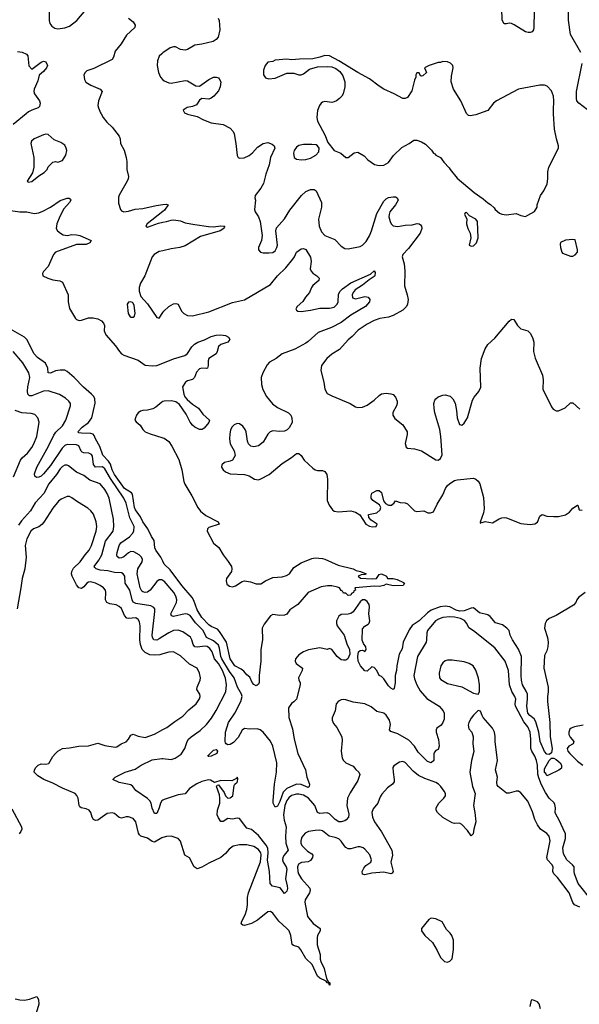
# Model space of a CAD drawing. Header units: inches. Extents: x 1384664 to 1536621, y 460766 to 646467.
# Tile 361 of 488: x 1438788 to 1443525, y 572467 to 580797. Entities that reach past the tile are written whole.
import ezdxf

# ---------------------------------------------------------------- set-up
doc = ezdxf.new("R2010")
doc.units = ezdxf.units.IN
doc.header["$MEASUREMENT"] = 0
for name, color, linetype in [('B4537', 7, 'Continuous'), ('B4538', 7, 'Continuous'), ('B4547', 7, 'Continuous'), ('B4548', 7, 'Continuous')]:
    doc.layers.add(name, color=color, linetype=linetype)

msp = doc.modelspace()

# ---------------------------------------------------------------- linework, layer by layer
at = {"layer": 'B4537', "color": 5}
for points, elevation in [([(1438843.8, 580000), (1438732.3, 579910)], 720), ([(1439476.8, 580000), (1439494.8, 579970), (1439526.8, 579930), (1439570, 579886.8), (1439630.6, 579810), (1439638.8, 579790), (1439642, 579750), (1439672.9, 579692.9), (1439690.4, 579630), (1439696.1, 579596.1), (1439695.8, 579530), (1439708.2, 579470), (1439706, 579450), (1439697.1, 579430), (1439629, 579311), (1439624.8, 579295.2), (1439624.4, 579244.4), (1439642, 579190), (1439650, 579178.8), (1439670.6, 579170.6), (1439710, 579177.6), (1439764.9, 579195.1), (1439830, 579200.2), (1439944.8, 579224.8), (1440000, 579232.9)], 740), ([(1438710, 579181.7), (1438790, 579170.8), (1438850, 579171.8), (1438910, 579157.7), (1438950, 579163.5), (1438983.7, 579176.3), (1439048.2, 579211.8), (1439130, 579268), (1439190, 579286.8), (1439206, 579286), (1439218, 579278), (1439221, 579270), (1439210.4, 579250), (1439163.1, 579196.9), (1439127, 579133), (1439102.2, 579070), (1439096.5, 579030), (1439109.4, 579009.4), (1439132.4, 578990), (1439157.1, 578977.1), (1439190, 578972.3), (1439230, 578979.2), (1439270, 578976.9), (1439297.3, 578970), (1439393, 578930), (1439383, 578910), (1439350, 578895.4), (1439270, 578894.8), (1439090.3, 578829.7), (1439073, 578810), (1439030, 578708.7), (1438990, 578665.2), (1438982.4, 578650), (1438983, 578630), (1439026, 578610), (1439070, 578597), (1439127.2, 578587.2), (1439150, 578576.3), (1439197.6, 578470), (1439197.5, 578410), (1439210, 578354.9), (1439259.8, 578270), (1439270, 578259.8), (1439292.8, 578252.8), (1439310, 578254.1), (1439370, 578273.8), (1439410, 578275.4), (1439450, 578267), (1439479.6, 578250), (1439498.5, 578230), (1439505.2, 578210), (1439504.4, 578164.4), (1439517.6, 578130), (1439598.7, 578038.7), (1439632.4, 577990), (1439650, 577971.4), (1439670, 577959.3), (1439790, 577916.5), (1439850, 577874), (1439910, 577867.4), (1439950, 577870.2), (1440000, 577890.8)], 720), ([(1440000, 579175.4), (1439868.2, 579070), (1439854.8, 579050), (1439870, 579041.6), (1439963.5, 579076.5), (1440000, 579083.3)], 740), ([(1440000, 578842.4), (1439970, 578835.4), (1439927.4, 578810), (1439908.7, 578790), (1439847.7, 578630), (1439811.9, 578568.1), (1439800.5, 578530), (1439799.8, 578499.8), (1439814.9, 578454.9), (1439870, 578392.7), (1439950, 578276), (1439970, 578271), (1440000, 578318.4)], 740), ([(1440000, 576214.9), (1439982.5, 576250), (1439939.8, 576310), (1439931.8, 576330), (1439927.4, 576390), (1439904.7, 576424.7), (1439872.2, 576490), (1439830, 576547.6), (1439811.7, 576591.7), (1439767.3, 576650), (1439760.4, 576670), (1439743.3, 576783.3), (1439735.2, 576795.2), (1439674.1, 576830), (1439590, 576949), (1439570, 576989.9), (1439555.8, 577035.8), (1439541.3, 577061.3), (1439492.5, 577112.5), (1439467.3, 577187.3), (1439429.1, 577250), (1439418.4, 577278.4), (1439409.2, 577289.2), (1439390, 577296.2), (1439310, 577297.7), (1439290, 577301.6), (1439279.5, 577310), (1439317.4, 577350), (1439370, 577390.3), (1439397.7, 577430), (1439426.6, 577553.4), (1439424.2, 577590), (1439414.5, 577610), (1439396.5, 577630), (1439327.1, 577687.1), (1439250.5, 577770), (1439190, 577821.6), (1439170, 577831.3), (1439130, 577833.2), (1439090, 577825), (1439050, 577807.4), (1439030, 577809.7), (1439026.1, 577850), (1439007.6, 577890), (1438940.1, 577940.1), (1438911.3, 577970), (1438850, 578090.6), (1438830, 578111.6), (1438710, 578178)], 720), ([(1440000, 576053.7), (1439990, 576059.4), (1439970, 576058), (1439950, 576044.1), (1439893.4, 575970), (1439870, 575954.1), (1439849.9, 575949.9), (1439830, 575956.2), (1439823.1, 575963.1), (1439808.4, 575990), (1439783.9, 576110), (1439789.5, 576150.5), (1439824.8, 576210), (1439827.7, 576230), (1439819.8, 576250), (1439799.1, 576270), (1439755.6, 576295.6), (1439730, 576297.5), (1439710, 576287.8), (1439670, 576253.5), (1439650, 576243.1), (1439630, 576242), (1439614.5, 576254.5), (1439609.8, 576270), (1439612.4, 576290), (1439628.9, 576350), (1439643.5, 576370), (1439718.1, 576421.9), (1439744.4, 576450), (1439754, 576470), (1439755.9, 576510), (1439721.7, 576581.7), (1439690, 576706.3), (1439671.1, 576750), (1439556.3, 576916.3), (1439510, 576998.4), (1439490, 577014.6), (1439430, 577011.9), (1439412.7, 577032.7), (1439403.9, 577103.9), (1439397.3, 577117.3), (1439372.7, 577130), (1439331.3, 577131.3), (1439318.1, 577138.1), (1439308, 577148), (1439290, 577191.4), (1439270, 577201), (1439190, 577204), (1439170, 577195.6), (1439148, 577172), (1439050, 577026.3), (1438990, 576954.2), (1438970, 576936.5), (1438950, 576927.1), (1438930, 576924.8), (1438916.4, 576936.4), (1438914.9, 576954.9), (1438932.2, 577010), (1439031.7, 577190), (1439076.8, 577283.2), (1439093.9, 577306.1), (1439150, 577359.7), (1439179.1, 577410), (1439218.7, 577530), (1439217.6, 577550), (1439204.5, 577570), (1439175.8, 577595.8), (1439125.3, 577625.3), (1439030, 577657), (1438990, 577655.4), (1438890, 577615.2), (1438870, 577616), (1438857.6, 577630), (1438852.9, 577652.9), (1438855.7, 577690), (1438874.2, 577770), (1438866, 577810), (1438814.7, 577894.7), (1438733.3, 577990)], 740), ([(1440000, 577565.6), (1439990, 577561.3), (1439940.5, 577519.5), (1439914.9, 577505.1), (1439870, 577492.8), (1439830, 577491.8), (1439810, 577486.3), (1439790, 577470.6), (1439776.8, 577450), (1439767.1, 577430), (1439764.2, 577410), (1439773.7, 577393.7), (1439806.9, 577366.9), (1439830.1, 577330.1), (1439850, 577311.1), (1439892.3, 577292.3), (1440000, 577258.4)], 720), ([(1438734.8, 576930), (1438796, 577070), (1438809.9, 577090.1), (1438853.2, 577130), (1438890, 577177.6), (1438908, 577210), (1438932.5, 577270), (1438951.7, 577391.7), (1438941.7, 577430), (1438916.8, 577456.8), (1438885, 577465), (1438807.6, 577470), (1438750.4, 577490.4)], 760), ([(1440000, 575577.4), (1439970, 575557.8), (1439950, 575548.2), (1439924.7, 575550), (1439912, 575570), (1439909.3, 575590), (1439932.9, 575790), (1439931.6, 575811.6), (1439924.1, 575824.1), (1439897.4, 575837.4), (1439770, 575858.1), (1439748.2, 575868.2), (1439739, 575890), (1439720.7, 575970), (1439681, 576030), (1439677.7, 576090), (1439664.2, 576110), (1439650, 576116), (1439590, 576119.7), (1439532.9, 576132.9), (1439470, 576139.2), (1439434.7, 576150), (1439423.2, 576163.2), (1439419.8, 576170), (1439456.7, 576223.3), (1439482.2, 576270), (1439514.7, 576385.3), (1439579.5, 576470), (1439585.7, 576510), (1439581.9, 576570), (1439545.7, 576750), (1439530, 576789.7), (1439510, 576822.6), (1439469.9, 576869.9), (1439382.6, 576902.6), (1439330, 576941.2), (1439269.3, 576969.3), (1439202.1, 577022.1), (1439190, 577027.2), (1439170, 577027.5), (1439150, 577017.7), (1439130, 576998), (1439098.5, 576950), (1439033.9, 576870), (1438991.6, 576788.4), (1438918.4, 576710), (1438878.3, 576641.7), (1438802.6, 576557.4), (1438778.3, 576521.7)], 760), ([(1440000, 575432.5), (1439975, 575425), (1439930, 575419.9), (1439890, 575423.6), (1439850, 575443.2), (1439825.3, 575470), (1439810.4, 575510), (1439805.5, 575550), (1439808.5, 575670), (1439802.3, 575702.3), (1439790, 575724), (1439770, 575737.8), (1439710, 575730.7), (1439694.4, 575734.4), (1439676.6, 575756.6), (1439650, 575814.3), (1439630, 575832.6), (1439605.5, 575845.5), (1439550, 575854.3), (1439525.8, 575865.8), (1439514.3, 575890), (1439518.5, 575950), (1439513.7, 575970), (1439498.4, 575990), (1439469.3, 576010), (1439429.2, 576030), (1439390, 576042.6), (1439370, 576039.7), (1439356.4, 576030), (1439330, 575998.4), (1439310, 575985.6), (1439290, 575989.7), (1439270, 576015.6), (1439233.3, 576090), (1439227.3, 576110), (1439228.4, 576130), (1439243.2, 576156.8), (1439299, 576210), (1439341, 576270), (1439376.8, 576310), (1439397.2, 576350), (1439436.8, 576470), (1439441.4, 576510), (1439435.3, 576550), (1439412.3, 576612.3), (1439390, 576642.4), (1439364.5, 576664.5), (1439277.2, 576717.2), (1439230, 576753), (1439210, 576763), (1439190, 576763.5), (1439140.6, 576739.4), (1439117.6, 576722.4), (1439070, 576663.7), (1438993.4, 576546.6), (1438974.5, 576525.5), (1438950, 576507.6), (1438904.9, 576490), (1438881.8, 576470), (1438850, 576404.2), (1438835.3, 576350), (1438841.6, 576250), (1438832.5, 576150), (1438808.1, 576068.1), (1438799.1, 575990), (1438768.2, 575811.8)], 780), ([(1440000, 573878.8), (1439990, 573876.4), (1439930, 573840.3), (1439910, 573843.9), (1439870, 573873.3), (1439812.3, 573890), (1439801, 573901), (1439793.9, 573913.9), (1439770, 574011.8), (1439750, 574038), (1439710, 574053.3), (1439690, 574052.9), (1439650, 574042.9), (1439630, 574047.9), (1439590, 574080.3), (1439570, 574087), (1439530, 574081.8), (1439450, 574026), (1439430, 574023.1), (1439412.3, 574030), (1439401.7, 574050), (1439390.8, 574090.8), (1439375.6, 574110), (1439350, 574122), (1439308.4, 574128.4), (1439297.6, 574137.6), (1439291.8, 574150), (1439282.7, 574210), (1439273.1, 574233.1), (1439258, 574250), (1439150, 574296), (1439070, 574339.3), (1438992, 574370), (1438941, 574401), (1438911.6, 574430), (1438914, 574450), (1438925.3, 574470), (1438944.4, 574490), (1438970, 574501.2), (1439010, 574498.7), (1439034.9, 574505.1), (1439070, 574564), (1439090, 574588), (1439112.3, 574610), (1439150, 574632), (1439210, 574635.8), (1439290, 574651), (1439370, 574653.6), (1439450, 574677.4), (1439510, 574657), (1439597.2, 574642.8), (1439610, 574644.9), (1439647, 574670), (1439690, 574688.5), (1439710.6, 574709.4), (1439730, 574743), (1439748.2, 574751.8), (1439790, 574736.5), (1439850, 574725.5), (1439930, 574751.7), (1440000, 574791.3)], 780), ([(1440000, 574194.4), (1439991.8, 574190), (1439979.3, 574170), (1439970.1, 574130), (1439950, 574082.4), (1439930, 574082.4), (1439910, 574127), (1439900.2, 574170), (1439888.6, 574190), (1439870, 574207.6), (1439770, 574276.2), (1439745.6, 574310), (1439730, 574323), (1439630, 574342.7), (1439576, 574370), (1439595.1, 574390), (1439680.5, 574430), (1439764.5, 574455.5), (1439817.5, 574490), (1439910, 574534.2), (1439990, 574547.5), (1440000, 574546.5)], 760), ([(1438720.5, 574120.5), (1438802.4, 573970), (1438805.5, 573950), (1438799.1, 573930), (1438784.9, 573910)], 780), ([(1438750, 572512.7), (1438790, 572504.4), (1438830, 572503.7), (1438870, 572510.2), (1438932.3, 572532.3), (1438948.3, 572508.3), (1438950.3, 572469.7), (1438903.8, 572316.2)], 780)]:
    msp.add_lwpolyline(points, dxfattribs=dict(at, elevation=elevation))
at = {"layer": 'B4537', "color": 5, "elevation": 740}
for points in [[(1439010, 579829.3), (1438990, 579823.7), (1438911.3, 579790), (1438887.3, 579770), (1438882, 579750), (1438907, 579630), (1438906.7, 579550), (1438897.6, 579502.4), (1438852, 579430), (1438861, 579421), (1438890, 579427.3), (1438950, 579476), (1438996, 579504), (1439022, 579530), (1439029.4, 579550.6), (1439070, 579592), (1439090, 579598), (1439110, 579592), (1439150, 579606), (1439179.3, 579650), (1439186, 579690), (1439182.7, 579710), (1439170, 579734), (1439137.2, 579757.2), (1439080.5, 579780.5), (1439030, 579825.2)], [(1439730, 578408.7), (1439710, 578408), (1439698, 578390), (1439705.5, 578310), (1439723.4, 578283.4), (1439730, 578278.8), (1439750, 578278.8), (1439759.3, 578290), (1439766.3, 578313.7), (1439757.5, 578377.5), (1439750, 578398), (1439743.1, 578403.1)]]:
    msp.add_lwpolyline(points, close=True, dxfattribs=at)
at = {"layer": 'B4538', "color": 5}
for points, elevation in [([(1439040.8, 580950), (1439036.9, 580790), (1439044.7, 580764.7), (1439061, 580741), (1439084.8, 580724.8), (1439110, 580720.2), (1439170, 580728.3), (1439210, 580742.6), (1439272, 580790), (1439350, 580881.5)], 740), ([(1439710, 580808.4), (1439750, 580779.3), (1439766.7, 580750), (1439762, 580730), (1439693.5, 580666.5), (1439647, 580593), (1439595.3, 580530), (1439581.1, 580478.9), (1439570, 580460.9), (1439416.7, 580383.3), (1439357.3, 580362.7), (1439342, 580350), (1439330.6, 580330), (1439335.5, 580290), (1439348.9, 580268.9), (1439390, 580241.6), (1439468.2, 580208.2), (1439486.8, 580190), (1439454.8, 580110), (1439450.8, 580070), (1439454.8, 580050), (1439470.8, 580010), (1439476.8, 580000)], 740), ([(1438770, 580528), (1438810, 580521.6), (1438845.8, 580505.8), (1438855.9, 580490), (1438866.9, 580406.9), (1438890, 580378), (1438970, 580437.3), (1438990, 580445.3), (1439010, 580440.5), (1439022.7, 580410), (1439016.2, 580390), (1438990, 580357.2), (1438952.6, 580327.4), (1438941.7, 580278.3), (1438912, 580210), (1438908.2, 580190), (1438914, 580170), (1438956.3, 580110), (1438961.6, 580090), (1438956.7, 580063.3), (1438944.9, 580050), (1438890, 580031.7), (1438863.8, 580016.2), (1438843.8, 580000)], 720), ([(1440000, 580515.9), (1439990, 580509), (1439970, 580488.7), (1439954, 580450), (1439950.9, 580409.1), (1439964, 580350), (1439978.8, 580310), (1440000, 580289)], 760)]:
    msp.add_lwpolyline(points, dxfattribs=dict(at, elevation=elevation))
at = {"layer": 'B4547', "color": 5}
for points, elevation in [([(1440204.1, 580000), (1440210, 579997.3), (1440290, 579978), (1440342.8, 579950), (1440410, 579924.6), (1440510, 579908.8), (1440570, 579878.4), (1440596.4, 579850), (1440604.9, 579830), (1440618.9, 579750), (1440628.6, 579648.6), (1440638.8, 579630), (1440650, 579624.4), (1440687.4, 579627.4), (1440730, 579647.1), (1440759.1, 579670), (1440801.5, 579718.5), (1440850, 579750.2), (1440890, 579758.7), (1440924.7, 579744.7), (1440941.2, 579730), (1440946.8, 579710), (1440911.5, 579630), (1440901, 579570), (1440870.8, 579490), (1440852.3, 579410), (1440830, 579371.6), (1440782.6, 579310), (1440779.5, 579290), (1440783.6, 579270), (1440774.9, 579190), (1440780.3, 579170), (1440808.7, 579130), (1440824.6, 579090), (1440842, 578970), (1440834.4, 578930), (1440810.4, 578870), (1440810.5, 578850), (1440826.8, 578830), (1440850, 578824.4), (1440895.9, 578824.1), (1440930, 578828), (1440950, 578840.7), (1440965.1, 578870), (1440969.6, 578890), (1440956.3, 579010), (1440962.9, 579037.1), (1441030, 579113), (1441074, 579186), (1441172.8, 579310), (1441210, 579343.1), (1441250, 579358.9), (1441279.4, 579359.4), (1441298.7, 579350), (1441342.3, 579250), (1441343.1, 579210), (1441316.1, 579110), (1441323.2, 579050), (1441342.4, 579002.4), (1441372.4, 578970), (1441456.9, 578936.9), (1441510, 578881.7), (1441541.7, 578861.7), (1441570, 578858.8), (1441670, 578878.8), (1441690, 578890.2), (1441719.9, 578920.1), (1441750, 578968.9), (1441767.4, 579010), (1441810, 579155.8), (1441870, 579260.5), (1441890, 579280.5), (1441910, 579292.7), (1441950, 579299.1), (1441970, 579297.3), (1441984.7, 579290), (1441990.6, 579270.6), (1441970.4, 579230), (1441921.3, 579170), (1441914.9, 579150), (1441913.7, 579130), (1441923.1, 579090), (1441933, 579070), (1441950, 579053), (1441990, 579046.5), (1442050, 579057.3), (1442110, 579060.8), (1442151.8, 579071.8), (1442170.3, 579070.3), (1442181.3, 579061.3), (1442188.7, 579048.7), (1442191.8, 579030), (1442179, 578990), (1442079.8, 578860.2), (1442030.5, 578810), (1442026, 578790), (1442042.6, 578730), (1442048.9, 578668.9), (1442044.3, 578544.3), (1442069.2, 578470), (1442076.2, 578430), (1442071.3, 578390), (1442061.3, 578370), (1442030, 578339.3), (1441950, 578294.2), (1441910, 578281), (1441836, 578270), (1441790, 578251.9), (1441730, 578222), (1441653.1, 578170), (1441603.4, 578116.6), (1441570, 578088.3), (1441494.6, 578005.4), (1441431.7, 577968.3), (1441388.8, 577930), (1441343.1, 577870), (1441337.6, 577830), (1441361.8, 577730), (1441370.3, 577670), (1441390, 577635.5), (1441430, 577613.4), (1441584.7, 577550), (1441630, 577522.8), (1441650, 577517.3), (1441690, 577519.1), (1441730, 577537.1), (1441790, 577578.4), (1441830, 577617.1), (1441850, 577630.4), (1441890, 577637.1), (1441930, 577633), (1441950, 577624.9), (1441970, 577602.8), (1441983.8, 577570), (1441984.4, 577550), (1441978.4, 577530), (1441946.8, 577473.2), (1441947, 577450), (1441963.8, 577423.8), (1442030.7, 577370), (1442067.7, 577310), (1442067.7, 577287.7), (1442050.8, 577210.8), (1442060.7, 577180.7), (1442071, 577171), (1442130, 577167.3), (1442190, 577148.2), (1442310, 577073.4), (1442330, 577070.6), (1442350, 577084), (1442364.7, 577115.3), (1442354, 577270), (1442345.7, 577330), (1442303.1, 577470), (1442297.3, 577510), (1442293.7, 577550), (1442302, 577578), (1442310, 577590.3), (1442330, 577605.7), (1442370, 577620.3), (1442390, 577622.6), (1442431.2, 577611.2), (1442453.7, 577590), (1442473.5, 577553.5), (1442486, 577490), (1442490.3, 577430), (1442510, 577370.8), (1442530, 577366), (1442550, 577383.7), (1442577.4, 577430), (1442621.6, 577578.4), (1442636.2, 577603.8), (1442673.6, 577650), (1442691.1, 577688.9), (1442685.8, 577850), (1442698.2, 577930), (1442728, 578012), (1442750, 578048), (1442810, 578102.8), (1442930, 578247.3), (1442950, 578263), (1442970, 578260.7), (1443001.6, 578210), (1443030, 578181.6), (1443090, 578164), (1443110, 578144), (1443129, 578109), (1443140.2, 578070), (1443138.6, 577990), (1443152, 577932), (1443213.6, 577790), (1443218.6, 577750), (1443216.9, 577670), (1443290, 577521), (1443303.1, 577503.1), (1443330, 577487.3), (1443350, 577486.8), (1443406, 577514), (1443450, 577556), (1443470, 577554.8), (1443530, 577501)], 760), ([(1441306.1, 580000), (1441302, 579970), (1441310, 579938.8), (1441370, 579822), (1441396.9, 579756.9), (1441450.9, 579690.9), (1441507.5, 579667.5), (1441550, 579631.3), (1441570, 579631.3), (1441618, 579670), (1441650, 579674.8), (1441705.2, 579645.2), (1441736, 579610), (1441790.5, 579570.5), (1441830, 579562.4), (1441870, 579565.7), (1441910.8, 579589.2), (1441952.3, 579647.7), (1442023.6, 579716.4), (1442086, 579750), (1442123.7, 579776.3), (1442150, 579777.3), (1442190, 579763), (1442223.7, 579743.7), (1442272.8, 579692.8), (1442290, 579667.7), (1442302, 579662), (1442312, 579650), (1442351.1, 579631.1), (1442378, 579590), (1442424.5, 579544.5), (1442431, 579530), (1442490, 579456), (1442634.4, 579334.4), (1442710, 579281), (1442750, 579246.8), (1442773.7, 579233.7), (1442804, 579204), (1442812, 579190), (1442850, 579161), (1442870, 579152), (1442910, 579144.7), (1442990, 579158), (1443030, 579141), (1443070, 579131), (1443090, 579142.8), (1443144.7, 579175.3), (1443168, 579210), (1443168.9, 579231.1), (1443195.3, 579310), (1443224, 579350), (1443251.9, 579408.1), (1443259.3, 579450), (1443258, 579510), (1443266.6, 579550), (1443349.6, 579710), (1443349.6, 579730), (1443331.2, 579790), (1443315.8, 579870), (1443307.6, 580000)], 780), ([(1442672.2, 580000), (1442650, 579991.6), (1442602, 579982), (1442586, 579986), (1442573.6, 580000)], 780), ([(1440000, 579232.9), (1440030, 579237.3), (1440044.7, 579230), (1440013.7, 579186.3), (1440000, 579175.4)], 740), ([(1440000, 579083.3), (1440031, 579089), (1440070, 579101.6), (1440090, 579102.4), (1440150, 579094.4), (1440190, 579079.3), (1440270, 579063.6), (1440385.9, 579045.9), (1440430, 579043.9), (1440490, 579052.2), (1440524.7, 579050), (1440518, 579042), (1440517, 579030), (1440486.4, 579010), (1440318.7, 578961.3), (1440190, 578883.9), (1440144, 578870), (1440070, 578858.9), (1440000, 578842.4)], 740), ([(1440000, 578318.4), (1440007.3, 578330), (1440050, 578370.3), (1440090, 578393.4), (1440110, 578395.3), (1440130.2, 578390.2), (1440156.5, 578330), (1440177.1, 578310), (1440210, 578295.2), (1440250, 578292.3), (1440390, 578324.7), (1440590, 578404.2), (1440690, 578426.2), (1440910, 578555.2), (1440969.8, 578630), (1441041.5, 578698.5), (1441100.4, 578770), (1441113.7, 578790), (1441130, 578830.5), (1441170, 578857.1), (1441190, 578862.4), (1441210, 578852.4), (1441249.1, 578789.1), (1441255.6, 578750), (1441247.7, 578690), (1441254.4, 578670), (1441270, 578652.7), (1441304, 578630), (1441322, 578610), (1441319.1, 578590), (1441270, 578547), (1441257.6, 578530), (1441241.6, 578490), (1441208.2, 578450), (1441185.9, 578414.1), (1441136.3, 578370), (1441125.5, 578350), (1441130, 578338), (1441142, 578330), (1441170, 578329.2), (1441250, 578339), (1441330, 578357.2), (1441410, 578356.5), (1441450, 578366), (1441476.8, 578390), (1441483.2, 578410), (1441485.6, 578474.4), (1441500.5, 578499.5), (1441521, 578519), (1441591.3, 578570), (1441756.6, 578643.4), (1441790, 578671.8), (1441798.2, 578658.2), (1441795, 578630), (1441790, 578623.5), (1441745, 578595), (1441689, 578550), (1441628, 578512), (1441610.2, 578490), (1441601.4, 578470), (1441605, 578445), (1441630, 578435), (1441710, 578454.4), (1441739.1, 578450), (1441753.4, 578430), (1441748.8, 578410), (1441716.5, 578370), (1441590, 578297.2), (1441510, 578233.7), (1441427, 578193), (1441313.4, 578150), (1441230, 578073), (1441210, 578059.7), (1441117.3, 578010), (1441010.3, 577969.7), (1440958.8, 577930), (1440901.4, 577898.6), (1440882.6, 577877.4), (1440845.7, 577810), (1440833.4, 577770), (1440834.3, 577710), (1440847.3, 577667.3), (1440877.7, 577610), (1440927.3, 577547.3), (1440970, 577516.9), (1441062.8, 577470), (1441084, 577450), (1441093, 577430), (1441094.9, 577390), (1441070, 577343.6), (1441052.8, 577327.2), (1441030, 577316.4), (1440990, 577312.3), (1440930, 577317.3), (1440909.3, 577310.7), (1440887.2, 577290), (1440850, 577223.6), (1440810, 577191.8), (1440770, 577182.4), (1440746, 577190), (1440724.7, 577210), (1440717.7, 577230), (1440705.7, 577310), (1440697.3, 577330), (1440677.5, 577357.5), (1440650, 577377.3), (1440630, 577379.8), (1440602.6, 577370), (1440586.5, 577353.5), (1440573.6, 577326.4), (1440566, 577290), (1440565, 577250), (1440571.1, 577210), (1440603.1, 577150), (1440612.4, 577110), (1440588.5, 577071.5), (1440570, 577060.9), (1440522, 577050), (1440498, 577030), (1440496, 577010), (1440510, 576987.3), (1440530, 576971), (1440570, 576954), (1440690, 576950.5), (1440730, 576938), (1440774.8, 576910), (1440810, 576905.5), (1440830, 576911.6), (1440900.5, 576950), (1441010, 577042.4), (1441090, 577093.4), (1441130, 577125.5), (1441150, 577128), (1441170, 577110.6), (1441197, 577070), (1441270, 577002.4), (1441290, 576988.2), (1441310, 576982), (1441350, 576982), (1441370, 576974), (1441386.8, 576950), (1441394, 576910), (1441391, 576730), (1441407.3, 576690), (1441434.8, 576650), (1441450, 576639.1), (1441486.3, 576633.7), (1441590, 576642.4), (1441631.8, 576631.8), (1441667.9, 576607.9), (1441718, 576530), (1441750, 576511), (1441773.6, 576506.4), (1441806, 576510), (1441814, 576530), (1441764.1, 576564.1), (1441744.1, 576584.1), (1441742, 576610), (1441810, 576624.1), (1441839.8, 576650), (1441843.8, 576670), (1441834, 576694), (1441778, 576730), (1441764.2, 576750), (1441763.6, 576770), (1441769.7, 576790), (1441810, 576813.4), (1441830, 576812.9), (1441850, 576797.1), (1441867.7, 576727.7), (1441884.1, 576704.1), (1441909.4, 576689.4), (1441936.2, 576690), (1441958.7, 576710), (1441970, 576727.7), (1442010, 576713.7), (1442050, 576709.3), (1442070, 576699.7), (1442130, 576642.6), (1442150, 576636), (1442210, 576640.5), (1442244.1, 576624.1), (1442264.9, 576624.9), (1442290, 576633.4), (1442321.7, 576698.3), (1442370, 576778.4), (1442391.9, 576830), (1442407.2, 576852.8), (1442427.8, 576872.2), (1442470, 576898), (1442490, 576903.2), (1442630, 576918.4), (1442650, 576910.4), (1442670, 576891.7), (1442683.5, 576870), (1442713.4, 576753.4), (1442720.7, 576659.3), (1442714.7, 576625.3), (1442686.4, 576546.4), (1442690, 576534), (1442695.3, 576544.7), (1442702.8, 576542.8), (1442729.6, 576550.4), (1442790, 576540.8), (1442845.4, 576574.6), (1442870, 576583.9), (1442890, 576585.8), (1442910, 576582), (1443030, 576535), (1443110, 576526.2), (1443150, 576532.2), (1443170, 576545.8), (1443190, 576596.3), (1443210, 576610.4), (1443250, 576596.9), (1443310, 576594.9), (1443350, 576595.3), (1443408.4, 576608.4), (1443442, 576630), (1443470, 576664.7), (1443511.1, 576691.1), (1443514, 576690), (1443522.8, 576650), (1443550, 576648)], 740), ([(1440000, 577890.8), (1440090, 577927.9), (1440184.7, 577955.3), (1440207.4, 577972.6), (1440245.1, 578030), (1440267.8, 578052.2), (1440296, 578070), (1440352.3, 578087.7), (1440410, 578117), (1440450, 578127.2), (1440490.2, 578130.2), (1440530, 578124.4), (1440556.3, 578110), (1440567.3, 578090), (1440550.8, 578070), (1440490, 578049.2), (1440470, 578033.2), (1440461, 577990), (1440451, 577970), (1440390.5, 577929.5), (1440383, 577910), (1440382.8, 577870), (1440378, 577850), (1440370, 577846), (1440330, 577847.6), (1440310, 577842.9), (1440285.5, 577814.5), (1440268, 577770), (1440250, 577754), (1440210, 577742.6), (1440192.4, 577730), (1440167.2, 577690), (1440177.3, 577630), (1440187.3, 577607.3), (1440204.5, 577584.5), (1440250, 577545.5), (1440301, 577510), (1440339.8, 577459.8), (1440394.8, 577410), (1440390, 577388), (1440350, 577342), (1440332, 577330), (1440310, 577329.6), (1440269.3, 577350), (1440250, 577366.6), (1440230, 577393.2), (1440198.4, 577458.4), (1440142, 577542), (1440110, 577565), (1440073.3, 577573.3), (1440010, 577569.9), (1440000, 577565.6)], 720), ([(1440000, 577258.4), (1440010, 577255.3), (1440050, 577227.9), (1440076.8, 577190), (1440135.3, 577075.3), (1440162, 576990), (1440177.8, 576890), (1440186.8, 576866.8), (1440244.5, 576770), (1440295.2, 576670), (1440319.1, 576639.1), (1440363.7, 576603.7), (1440467.7, 576550), (1440476, 576530), (1440390, 576501.7), (1440378.3, 576490), (1440374.2, 576470), (1440427.4, 576367.4), (1440472.6, 576332.6), (1440509.4, 576269.4), (1440553.9, 576213.9), (1440579.7, 576170), (1440584.3, 576150), (1440580.9, 576130), (1440540.1, 576070), (1440535.3, 576050), (1440541.7, 576021.7), (1440563.2, 576003.2), (1440590, 575999.6), (1440613.8, 576006.2), (1440670, 576044.2), (1440690, 576050.4), (1440741.7, 576041.7), (1440790, 576024.4), (1440830, 576023), (1440870, 576050.4), (1440930, 576079.1), (1441010, 576082.6), (1441046.4, 576093.6), (1441070.7, 576109.3), (1441110, 576161.1), (1441170, 576202), (1441260.1, 576239.9), (1441290, 576243.1), (1441350, 576239), (1441370, 576233.4), (1441483.4, 576183.4), (1441610, 576151.4), (1441635.8, 576135.8), (1441674, 576130), (1441722, 576110), (1441710, 576102), (1441679.6, 576100.4), (1441654, 576090), (1441672.7, 576072.7), (1441773, 576067), (1441808, 576070), (1441830, 576102), (1441852, 576110), (1441892, 576090), (1441902, 576070), (1441950, 576068.7), (1441982.3, 576062.3), (1442036.1, 576036.1), (1442046, 576030), (1442034.8, 576010), (1441950, 576008.4), (1441890, 576022), (1441870, 576009.7), (1441830, 576002.6), (1441790, 576005.7), (1441630, 575991.8), (1441624.7, 575990), (1441630.8, 575970), (1441616, 575964), (1441613.4, 575950), (1441598, 575942), (1441590, 575929.2), (1441570, 575926), (1441550, 575946), (1441530, 575946), (1441522, 575962), (1441510, 575968.7), (1441495.3, 575990), (1441477.1, 575997.1), (1441430, 576006), (1441393, 576007), (1441340.7, 575999.3), (1441230.7, 575950), (1441142.8, 575850), (1441074.4, 575805.6), (1441050, 575767.3), (1441030, 575759.6), (1440990, 575755.4), (1440930, 575764.4), (1440910, 575752.6), (1440856.4, 575683.6), (1440841.3, 575650), (1440843.2, 575550), (1440830.2, 575470), (1440830.4, 575370), (1440816, 575250), (1440816.3, 575190), (1440810, 575175.3), (1440796, 575164), (1440790, 575162), (1440770, 575172.3), (1440756.2, 575190), (1440735.1, 575235.1), (1440710, 575254), (1440685.7, 575285.7), (1440662.7, 575302.7), (1440608, 575330), (1440569.9, 575390), (1440538.4, 575530), (1440480.7, 575620.7), (1440461.4, 575641.4), (1440410, 575663.9), (1440390, 575677.5), (1440330, 575739.9), (1440290, 575803.1), (1440262.3, 575882.3), (1440248.4, 575908.4), (1440160.8, 576010), (1440062.3, 576142.3), (1440012.4, 576190), (1440000, 576214.9)], 720), ([(1443574.4, 575950), (1443519.5, 575910), (1443503.7, 575890), (1443494.4, 575865.6), (1443475.1, 575844.9), (1443330, 575755.1), (1443270, 575731.2), (1443247.7, 575710), (1443236.5, 575690), (1443230.3, 575650), (1443257, 575570), (1443262.4, 575530), (1443259.1, 575490), (1443250, 575458), (1443230, 575418), (1443225.3, 575310), (1443260.8, 575150), (1443262.4, 575110), (1443255.9, 575070), (1443255.8, 575030), (1443276.9, 574850), (1443278.7, 574730), (1443295.6, 574630), (1443290, 574593.6), (1443270, 574579.8), (1443250, 574583.4), (1443230, 574605.6), (1443193.7, 574690), (1443182.5, 574770), (1443157.8, 574857.8), (1443142.2, 574882.2), (1443106, 574910), (1443090, 574931.1), (1443080.8, 574990), (1443087.9, 575052.1), (1443086.1, 575090), (1443076.5, 575116.5), (1443044.1, 575170), (1443035.7, 575210), (1443032.4, 575250), (1443036, 575410), (1443011.6, 575471.6), (1442958.8, 575550), (1442940.8, 575590), (1442930, 575629.6), (1442913, 575650), (1442876.2, 575676.2), (1442815.2, 575695.2), (1442770, 575748.7), (1442750, 575763), (1442679.4, 575779.4), (1442630, 575821.8), (1442610, 575819.2), (1442550, 575796.2), (1442510, 575793.6), (1442481.7, 575801.7), (1442430, 575828.6), (1442390, 575835.8), (1442348.5, 575828.5), (1442270, 575800.7), (1442240.5, 575779.5), (1442170, 575711.6), (1442109.1, 575670.9), (1442084.6, 575635.4), (1442035.2, 575530), (1442025.2, 575474.8), (1441999.1, 575430), (1441980.5, 575330), (1441978.8, 575290), (1441966, 575250), (1441965.8, 575185.8), (1441957.3, 575142.7), (1441950, 575129.4), (1441930, 575140.9), (1441910, 575160.9), (1441870, 575221.2), (1441850, 575241.2), (1441830, 575249.4), (1441812, 575290), (1441790, 575317.2), (1441770, 575321.2), (1441730, 575286), (1441710, 575289.3), (1441673.2, 575330), (1441652.7, 575370), (1441649.2, 575410.8), (1441657.2, 575450), (1441670, 575460.7), (1441690, 575463), (1441710, 575450.8), (1441722, 575470), (1441717.4, 575490), (1441698.2, 575518.2), (1441687.2, 575547.2), (1441690, 575644), (1441710, 575665.8), (1441737.9, 575682.1), (1441747.1, 575692.9), (1441751.9, 575710), (1441744, 575770), (1441748.7, 575830), (1441746, 575850), (1441730, 575874.1), (1441710, 575888), (1441690, 575889.9), (1441670, 575872.5), (1441610, 575787.4), (1441590, 575773.9), (1441570, 575768.1), (1441510, 575766), (1441490.4, 575750), (1441470.4, 575710), (1441468.5, 575690), (1441474.4, 575670), (1441535.6, 575590), (1441556.7, 575516.7), (1441580.7, 575470), (1441582.8, 575430), (1441564.7, 575390), (1441550, 575379), (1441530, 575377.2), (1441510, 575382), (1441474.5, 575410), (1441430, 575469.3), (1441410, 575476), (1441390, 575469.5), (1441330, 575483.5), (1441233.4, 575466.6), (1441190, 575449.7), (1441150, 575424.5), (1441124, 575390), (1441120.7, 575370), (1441127.7, 575350), (1441180.7, 575310), (1441179.3, 575290), (1441148.2, 575230), (1441150.8, 575210), (1441162.8, 575190), (1441162, 575170), (1441130, 575049), (1441110, 575025.2), (1441088.2, 575011.8), (1441064.7, 574975.3), (1441066.8, 574893.2), (1441096.3, 574796.3), (1441111, 574709), (1441141.8, 574590), (1441206.2, 574450), (1441217.8, 574390), (1441240.9, 574330), (1441239, 574310), (1441230, 574302.4), (1441170, 574325.4), (1441130, 574330.5), (1441048.1, 574291.9), (1441018.8, 574261.2), (1440990, 574182.7), (1440970, 574142.3), (1440950, 574135.6), (1440935.1, 574170), (1440934, 574190), (1440945.6, 574330), (1440961.3, 574430), (1440965.7, 574510), (1440929.9, 574650), (1440910, 574693.5), (1440850, 574768.4), (1440824.4, 574790), (1440797.4, 574797.4), (1440734.2, 574794.2), (1440690, 574799.3), (1440670, 574787), (1440636.8, 574723.2), (1440597.1, 574682.9), (1440570, 574665.8), (1440550, 574662.6), (1440535.5, 574670), (1440530, 574679.7), (1440527, 574690), (1440530.9, 574770), (1440554.4, 574850), (1440608.1, 574930), (1440661.1, 575030), (1440671.2, 575070), (1440665.9, 575090), (1440632.1, 575150), (1440602.9, 575230), (1440563.4, 575283.4), (1440498.3, 575390), (1440489.9, 575410.1), (1440480.3, 575480.3), (1440470, 575504.5), (1440430, 575541.3), (1440369.9, 575569.9), (1440341.9, 575630), (1440275.4, 575695.4), (1440230, 575755.4), (1440210, 575767.2), (1440190, 575770.5), (1440090, 575748.6), (1440072.4, 575752.4), (1440067.2, 575770), (1440114.7, 575865.3), (1440119.2, 575890), (1440110, 575921.1), (1440093, 575950), (1440010, 576048), (1440000, 576053.7)], 740), ([(1443638, 573338), (1443516.5, 573490), (1443484.5, 573570), (1443480.3, 573590), (1443481.3, 573630), (1443467.7, 573647.7), (1443418.4, 573690), (1443390, 573739), (1443386.2, 573790), (1443408.9, 573871.1), (1443409, 573910), (1443351.6, 574031.6), (1443327.9, 574070), (1443322.1, 574090), (1443324.2, 574130), (1443318.9, 574158.9), (1443311.5, 574171.5), (1443270.6, 574210.6), (1443238.5, 574258.5), (1443204.1, 574324.1), (1443182.4, 574382.4), (1443174.4, 574414.4), (1443171.5, 574491.5), (1443163.9, 574530), (1443150, 574566.3), (1443122, 574610), (1443115.2, 574630), (1443116.2, 574710), (1443108.4, 574770), (1443090, 574815.8), (1443055.8, 574855.8), (1442986.3, 574990), (1442982.6, 575010), (1442986.6, 575050), (1442980.5, 575070), (1442953.7, 575113.7), (1442932.9, 575170), (1442925.3, 575290), (1442898, 575370), (1442810, 575481.7), (1442630, 575628), (1442590.7, 575650.7), (1442574, 575690), (1442553.9, 575713.9), (1442519.7, 575730), (1442470, 575741.4), (1442430, 575744), (1442370, 575738.5), (1442333.2, 575726.8), (1442307.7, 575710), (1442240.7, 575630), (1442235, 575610), (1442232.8, 575550), (1442227.7, 575530), (1442156.5, 575410), (1442124.8, 575250), (1442130, 575219.3), (1442149.5, 575170), (1442178.9, 575118.9), (1442234.9, 575054.9), (1442339.3, 574990), (1442373.4, 574950), (1442382, 574930), (1442380.7, 574879.3), (1442371, 574850), (1442354.8, 574830), (1442318, 574802), (1442313, 574790), (1442314, 574770), (1442333.4, 574706.6), (1442338, 574650), (1442330, 574624), (1442310, 574615.3), (1442298.8, 574601.2), (1442294, 574586), (1442294, 574530), (1442270, 574509.8), (1442240.1, 574520.1), (1442160.1, 574600.1), (1442129.6, 574650), (1442082.7, 574702.7), (1441990, 574755.4), (1441930, 574776.2), (1441917.6, 574790), (1441926.6, 574833.4), (1441918.7, 574870), (1441890, 574912.9), (1441870, 574931.6), (1441810, 574945.7), (1441764.6, 574984.6), (1441710, 575007.8), (1441610, 575022), (1441550, 575043.8), (1441530, 575046.6), (1441510, 575043.1), (1441487.6, 575032.4), (1441468.3, 575010), (1441457.9, 574950), (1441433.1, 574890), (1441431.9, 574870), (1441443.6, 574843.6), (1441472.2, 574810), (1441514.3, 574730), (1441518.3, 574698.3), (1441510.2, 574609.8), (1441518.4, 574550), (1441529.4, 574529.4), (1441550, 574508.9), (1441610, 574481.6), (1441632.6, 574452.6), (1441658, 574430), (1441666.4, 574410), (1441650, 574359.7), (1441584.6, 574255.4), (1441563.8, 574210), (1441556.8, 574150), (1441575.5, 574075.5), (1441571.4, 574050), (1441552.8, 574027.2), (1441540.2, 574019.8), (1441510, 574011), (1441490, 574012.1), (1441458.8, 574030), (1441410, 574079.5), (1441390, 574085.8), (1441330, 574081.6), (1441310, 574089.8), (1441285.4, 574150), (1441269.9, 574170), (1441231.9, 574210), (1441190, 574236), (1441150, 574246.2), (1441130, 574244.9), (1441090, 574233.1), (1441065, 574215), (1441048.3, 574191.7), (1441031.8, 574150), (1441020.1, 574070), (1441026.1, 574026.1), (1441042.6, 573970), (1441036.8, 573890), (1441039.6, 573830), (1441060.2, 573770), (1441025.7, 573730), (1441015.6, 573710), (1441012.5, 573690), (1441018.9, 573670), (1441043.3, 573630), (1441048.6, 573610), (1441036.9, 573530), (1441053.1, 573470), (1441053.7, 573446.3), (1441050, 573424), (1441030, 573404.5), (1440994, 573454), (1440927.5, 573467.5), (1440908.9, 573488.9), (1440903.7, 573590), (1440886.9, 573686.9), (1440891.7, 573750), (1440887.7, 573787.7), (1440873.8, 573813.8), (1440810, 573895.9), (1440750, 573946.9), (1440710, 573958.3), (1440650, 574040.4), (1440630, 574042.7), (1440590, 574034.7), (1440550, 574038.4), (1440510, 574014.5), (1440490, 574012.7), (1440470, 574044), (1440459.5, 574070), (1440462, 574110), (1440480.9, 574170), (1440482.7, 574210), (1440478.8, 574238.8), (1440455.3, 574310), (1440460.2, 574319.8), (1440470, 574324.7), (1440519.3, 574259.3), (1440531, 574230), (1440550, 574211), (1440570, 574214), (1440591.8, 574230), (1440602.7, 574317.3), (1440609, 574331), (1440630, 574346), (1440632.1, 574352.1), (1440635.5, 574375.5), (1440630, 574388), (1440622, 574378), (1440582.8, 574357.2), (1440490, 574361.2), (1440436, 574344), (1440402.5, 574362.5), (1440385.1, 574365.1), (1440331.3, 574351.3), (1440286.6, 574333.4), (1440226.9, 574293.1), (1440190, 574246.6), (1440130, 574240.2), (1440010, 574199.8), (1440000, 574194.4)], 760), ([(1440000, 574546.5), (1440070, 574539.4), (1440104.2, 574550), (1440156.3, 574583.7), (1440187.3, 574630), (1440206.6, 574690), (1440218.4, 574710), (1440238.7, 574730), (1440315, 574785), (1440370, 574834.7), (1440411.4, 574888.6), (1440450, 574951.8), (1440531.7, 575110), (1440538.3, 575170), (1440530, 575227.3), (1440504.9, 575290), (1440470, 575349.2), (1440437.5, 575390), (1440418, 575450), (1440398.5, 575478.5), (1440374.5, 575494.5), (1440357.7, 575497.7), (1440289.4, 575489.4), (1440270, 575491.8), (1440256.5, 575510), (1440246.1, 575550), (1440234.2, 575574.2), (1440170, 575617.3), (1440130, 575633.7), (1440090, 575630.6), (1440050, 575609.9), (1440000, 575577.4)], 760), ([(1440000, 574791.3), (1440032.9, 574810), (1440100.3, 574859.7), (1440170, 574903.6), (1440221.2, 574958.8), (1440280.9, 575010), (1440309.4, 575050.6), (1440317.2, 575070), (1440312.7, 575090), (1440288.4, 575130), (1440289.8, 575150), (1440315.8, 575210), (1440318.9, 575230), (1440311.2, 575270), (1440289.6, 575310), (1440224.7, 575344.7), (1440150, 575416), (1440090, 575448.2), (1440050, 575447.6), (1440000, 575432.5)], 780), ([(1443530, 573288.5), (1443484.5, 573310), (1443470, 573329.3), (1443438.5, 573410), (1443339.9, 573539.9), (1443309, 573570), (1443299.9, 573590), (1443302.7, 573630), (1443291.9, 573650), (1443255, 573690), (1443251, 573710), (1443278.9, 573850), (1443269.8, 573890), (1443250, 573913.5), (1443196.9, 573950), (1443170, 573987), (1443150, 574029.3), (1443130, 574096), (1443090, 574186), (1443030, 574257.6), (1443010, 574269.6), (1442990, 574271.8), (1442930, 574252.7), (1442910, 574252.7), (1442837, 574310), (1442830, 574321.2), (1442826.3, 574346.3), (1442832.4, 574390), (1442816.4, 574450), (1442832.1, 574530), (1442811.8, 574690), (1442813.2, 574733.2), (1442808.4, 574768.4), (1442790, 574802.7), (1442712.7, 574892.7), (1442702, 574910), (1442690, 574948), (1442670, 574954), (1442630, 574914.5), (1442610, 574887), (1442590.3, 574850), (1442585.2, 574830), (1442590, 574798.8), (1442614, 574770), (1442625.3, 574730), (1442623.6, 574670), (1442633.4, 574606.6), (1442611.8, 574530), (1442597.6, 574430), (1442620.3, 574310), (1442643.7, 574250), (1442630.2, 574150), (1442641.5, 574090), (1442649.1, 574010), (1442632.1, 573950), (1442626.8, 573910), (1442610, 573893.2), (1442578, 573938), (1442530, 573989.6), (1442510, 574000.7), (1442470, 573998), (1442450, 574001.2), (1442370, 574047.8), (1442325.1, 574090), (1442314.7, 574110), (1442313, 574130), (1442335.6, 574170), (1442378, 574210), (1442391.3, 574230), (1442391.2, 574250), (1442382.2, 574270), (1442352.1, 574310), (1442332.7, 574330), (1442310, 574344.9), (1442216.4, 574376.4), (1442163.9, 574403.9), (1442120.2, 574440.2), (1442050, 574513.4), (1442030, 574520.8), (1442004.3, 574515.7), (1441954.4, 574485.6), (1441948, 574472), (1441948.8, 574431.2), (1441959.3, 574370), (1441958, 574350), (1441944, 574330), (1441902.7, 574297.3), (1441854.4, 574245.6), (1441838.3, 574221.7), (1441818.7, 574170), (1441780.2, 574119.8), (1441770.3, 574090), (1441775.8, 574050), (1441792.9, 574010), (1441850, 573926.3), (1441939.2, 573770), (1441944.9, 573730), (1441930.5, 573669.5), (1441950, 573592), (1441942, 573578), (1441928.5, 573571.5), (1441870, 573584.5), (1441770, 573575.4), (1441710, 573564), (1441690, 573566.9), (1441687.6, 573590), (1441701, 573619), (1441718.8, 573641.2), (1441759.6, 573670), (1441765.1, 573690), (1441751.3, 573731.3), (1441710, 573779), (1441695.3, 573790), (1441670, 573799.3), (1441650, 573799.5), (1441590, 573781.5), (1441570, 573783.1), (1441550, 573793.8), (1441533.8, 573810), (1441510, 573846.6), (1441488.2, 573868.2), (1441459, 573879), (1441408.9, 573888.9), (1441350, 573935.6), (1441330, 573939.8), (1441290, 573938.8), (1441232, 573928), (1441205.1, 573914.9), (1441177.6, 573882.4), (1441168.3, 573850), (1441168.5, 573830), (1441175, 573810), (1441223.3, 573763.3), (1441260, 573740), (1441269.1, 573729.1), (1441266.7, 573710), (1441250, 573684.4), (1441230, 573673.8), (1441173.2, 573666.8), (1441148.2, 573651.8), (1441141.1, 573630), (1441142, 573590), (1441148.1, 573570), (1441174.7, 573530), (1441243.2, 573450), (1441246.8, 573430), (1441242.5, 573410), (1441205.5, 573350), (1441202, 573330), (1441224.1, 573210), (1441271.5, 573151.5), (1441332.9, 573110), (1441331.3, 573090), (1441310.2, 573050), (1441304.8, 573030), (1441305.7, 572970), (1441331.7, 572890), (1441332.3, 572850), (1441338, 572830), (1441366.5, 572770), (1441384.9, 572684.9), (1441400.5, 572660.5), (1441413.4, 572650), (1441414, 572630), (1441410, 572629.8), (1441405.6, 572645.6), (1441390, 572647.6), (1441382, 572662), (1441330, 572687.3), (1441310, 572705.1), (1441264.7, 572804.7), (1441210, 572856.1), (1441168.1, 572928.1), (1441150, 572949.8), (1441104.5, 572964.5), (1441093.5, 572973.5), (1441082.4, 573050), (1441067.9, 573087.9), (1441049.9, 573109.9), (1440983.1, 573170), (1440930, 573238.9), (1440910, 573251.1), (1440890, 573248.3), (1440801, 573179), (1440750, 573150.8), (1440690, 573135.1), (1440676.6, 573136.6), (1440664.7, 573144.7), (1440662, 573150), (1440668, 573170), (1440696.5, 573223.5), (1440709.9, 573270), (1440715.8, 573310), (1440716, 573370), (1440724, 573410), (1440827.2, 573672.8), (1440832.5, 573732.5), (1440829.1, 573750), (1440810, 573777.4), (1440770, 573801), (1440710, 573816.2), (1440650, 573815.9), (1440594.9, 573805.1), (1440560, 573780), (1440530, 573744.2), (1440490, 573707.9), (1440390, 573662.2), (1440330, 573626.2), (1440290, 573614.7), (1440264.5, 573630), (1440226.2, 573706.2), (1440185.6, 573730), (1440150, 573848.7), (1440130, 573869.3), (1440070, 573889.5), (1440030, 573886), (1440000, 573878.8)], 780), ([(1443558, 574830), (1443484, 574816), (1443456.4, 574803.6), (1443445.9, 574794.1), (1443436.3, 574770), (1443436.9, 574750), (1443446.7, 574726.7), (1443478, 574690), (1443472.2, 574670), (1443436.3, 574650), (1443423.7, 574630), (1443427.9, 574610), (1443444.9, 574590), (1443510, 574523), (1443554, 574490)], 760), ([(1443197.2, 572430), (1443184, 572470), (1443170, 572488.7), (1443130, 572506), (1443118, 572502), (1443106.4, 572450)], 820)]:
    msp.add_lwpolyline(points, dxfattribs=dict(at, elevation=elevation))
for points, elevation in [([(1441262, 579742), (1441190, 579739.8), (1441150, 579733.3), (1441130, 579719.6), (1441110.4, 579690), (1441106.9, 579666.9), (1441110.6, 579630.6), (1441130, 579617.3), (1441172.4, 579612.4), (1441210, 579615.3), (1441250, 579625.7), (1441294, 579650), (1441320.2, 579679.8), (1441324, 579710), (1441309.4, 579729.4), (1441297, 579737)], 780), ([(1442570, 579166), (1442558, 579162), (1442554, 579150), (1442572, 579112), (1442571, 579070), (1442581, 579030), (1442601, 578990), (1442606, 578950), (1442594, 578890), (1442610, 578882), (1442630, 578884.7), (1442654, 578910), (1442668.9, 578951.1), (1442662, 579090), (1442648, 579110), (1442596.4, 579136.4)], 780), ([(1443470, 578938), (1443408, 578932), (1443367.1, 578912.9), (1443362.8, 578897.2), (1443364.9, 578870), (1443376.3, 578830), (1443382.9, 578822.9), (1443450, 578797.3), (1443470, 578797.3), (1443490, 578807.3), (1443509.3, 578830), (1443509.4, 578850), (1443490, 578934)], 780), ([(1442410, 575378.9), (1442390, 575372.6), (1442370, 575356.9), (1442353.1, 575330), (1442338.3, 575270), (1442340.4, 575230), (1442354, 575214), (1442410, 575182), (1442530, 575153.4), (1442630, 575099.1), (1442670, 575092), (1442679, 575110), (1442681.2, 575130), (1442681.6, 575170), (1442673, 575227), (1442650, 575295.1), (1442627.3, 575330), (1442592.3, 575350), (1442550, 575363.5), (1442450, 575377.7)], 780), ([(1440390, 574562.3), (1440383.3, 574563.3), (1440381.1, 574570), (1440430, 574617.5), (1440450, 574621.7), (1440457.2, 574617.2), (1440463.8, 574610), (1440457, 574590), (1440410, 574566.5)], 740), ([(1443250, 574400.9), (1443241, 574421), (1443230, 574428.7), (1443230, 574458), (1443270, 574530.3), (1443290, 574550.4), (1443310, 574549.2), (1443330, 574538), (1443361.7, 574510), (1443374.9, 574490), (1443374.6, 574465.4), (1443352.8, 574447.2), (1443270, 574409.2)], 740), ([(1442270, 573195.1), (1442250, 573185.1), (1442190.5, 573110), (1442190.5, 573090), (1442216.3, 573050), (1442282, 572990), (1442322.4, 572922.4), (1442350, 572864.7), (1442384.7, 572830), (1442410, 572824), (1442430, 572831.3), (1442448.9, 572851.1), (1442460.5, 572930), (1442459.3, 573010), (1442446.6, 573050), (1442432.7, 573070), (1442400.8, 573100.8), (1442365.6, 573165.6), (1442309.5, 573189.5)], 820)]:
    msp.add_lwpolyline(points, close=True, dxfattribs=dict(at, elevation=elevation))
at = {"layer": 'B4548', "color": 5}
for points, elevation in [([(1443142.4, 580870), (1443141.3, 580730), (1443137.1, 580710), (1443126.2, 580693.8), (1443110, 580687.6), (1443091.9, 580688.1), (1443070, 580694), (1442974.5, 580754.5), (1442950, 580764.8), (1442930, 580767.4), (1442910, 580761.1), (1442890, 580761.6), (1442873.2, 580793.2), (1442868.5, 580890)], 760), ([(1440468.5, 580810), (1440477, 580790), (1440483.1, 580710), (1440467.2, 580650), (1440450, 580627.8), (1440427.2, 580612.8), (1440330.8, 580589.2), (1440270, 580580.2), (1440210, 580545.4), (1440190, 580538.9), (1440150, 580543.7), (1440106, 580566), (1440090, 580566.6), (1440061.7, 580558.3), (1440000, 580515.9)], 760), ([(1443538, 580518), (1443451.8, 580670), (1443433.6, 580793.6), (1443434.3, 580870)], 760), ([(1442573.6, 580000), (1442570, 580004), (1442523.6, 580110), (1442459.5, 580210), (1442441.2, 580270), (1442442, 580318), (1442457.2, 580390), (1442453.2, 580410), (1442435.3, 580430), (1442410, 580439), (1442370, 580442), (1442350, 580435.3), (1442330, 580435.3), (1442254, 580410), (1442214, 580390), (1442232, 580350), (1442199.6, 580320.4), (1442190, 580318), (1442182, 580322), (1442170, 580346), (1442150, 580346), (1442142, 580330), (1442142, 580310), (1442130, 580286), (1442106.4, 580193.6), (1442070, 580138), (1442050, 580128.7), (1442030, 580129), (1441959, 580170), (1441870, 580208), (1441830, 580233), (1441750, 580296.3), (1441650, 580349.7), (1441490, 580449.4), (1441410, 580492.3), (1441370, 580494), (1441330, 580479), (1441270, 580465.2), (1441155.9, 580464.1), (1441090, 580458.4), (1441050, 580461.6), (1440950, 580453.2), (1440930, 580444), (1440890, 580437.2), (1440866.8, 580410), (1440851, 580370), (1440851, 580330), (1440870, 580304), (1440896.8, 580296.8), (1440950, 580301.6), (1441050, 580344.4), (1441110, 580343.8), (1441150, 580330.5), (1441170, 580330.5), (1441190, 580339.3), (1441242, 580378), (1441310, 580399.1), (1441390, 580401.6), (1441430, 580397.1), (1441463.4, 580383.4), (1441497.8, 580357.8), (1441523, 580323), (1441539, 580270), (1441539.5, 580230), (1441524.9, 580170), (1441513.7, 580150), (1441494.4, 580130), (1441470, 580109.7), (1441450, 580100.5), (1441430, 580095.1), (1441370, 580104.2), (1441350, 580098.7), (1441339.3, 580090), (1441324.9, 580070), (1441310, 580029.2), (1441306.1, 580000)], 780), ([(1443594.3, 580034.3), (1443520.4, 580090), (1443505, 580110), (1443500.2, 580130), (1443502, 580190), (1443550, 580424.7)], 760), ([(1440000, 580289), (1440010, 580279.1), (1440050, 580263), (1440070, 580260.5), (1440190, 580282.8), (1440210, 580280.7), (1440278.5, 580238.5), (1440310, 580234), (1440390, 580290.6), (1440430, 580310.7), (1440450.9, 580310.9), (1440470, 580304.7), (1440477.3, 580297.3), (1440490.5, 580270), (1440486, 580230), (1440470, 580195.3), (1440430.3, 580149.7), (1440410, 580132.3), (1440390, 580124.5), (1440330, 580129), (1440310, 580115.3), (1440283.5, 580076.5), (1440250, 580061.2), (1440206.2, 580053.8), (1440171.3, 580030), (1440182, 580010), (1440204.1, 580000)], 760), ([(1443307.6, 580000), (1443305.7, 580030), (1443309.6, 580110), (1443305.6, 580150), (1443290, 580196), (1443253.7, 580233.7), (1443230, 580242.4), (1443190, 580243), (1443010, 580209.6), (1442824.4, 580110), (1442798.4, 580090), (1442750, 580029.5), (1442672.2, 580000)], 780)]:
    msp.add_lwpolyline(points, dxfattribs=dict(at, elevation=elevation))

doc.saveas('drawing.dxf')
